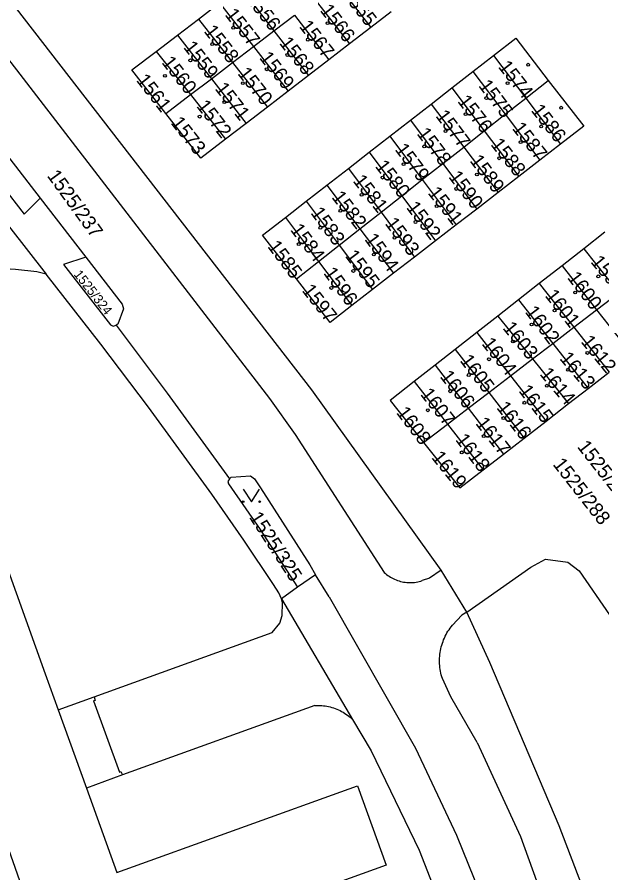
# Model space of a CAD drawing. Extents: x -869103 to -863415, y -1015889 to -1012477.
# Drawn here: x -865518.7 to -865448, y -1014864.3 to -1014760.8 of the extents above; entities that cross this region are included whole.
import ezdxf

# ---------------------------------------------------------------- set-up
doc = ezdxf.new("R2010")
doc.units = 0
for name, color, linetype in [('Hranice parcel', 7, 'Continuous'), ('Parcelní čísla', 7, 'Continuous'), ('Vnitřní kresba', 7, 'Continuous'), ('Značky budov', 7, 'Continuous'), ('Značky kultur', 7, 'Continuous')]:
    doc.layers.add(name, color=color, linetype=linetype)

msp = doc.modelspace()

# ---------------------------------------------------------------- linework, layer by layer
at = {"layer": 'Hranice parcel'}
for p, q in [((-865480.04, -1014756.71), (-865475.88, -1014762.09)), ((-865491.68, -1014757.21), (-865487.61, -1014762.49)), ((-865496.73, -1014761.06), (-865494.19, -1014759.12)), ((-865494.19, -1014759.12), (-865490.1, -1014764.39)), ((-865482.63, -1014758.69), (-865478.46, -1014764.07)), ((-865473.42, -1014760.2), (-865475.88, -1014762.09)), ((-865499.28, -1014763), (-865496.73, -1014761.06)), ((-865496.73, -1014761.06), (-865492.62, -1014766.32)), ((-865487.61, -1014762.49), (-865485.13, -1014760.6)), ((-865485.13, -1014760.6), (-865480.96, -1014765.98)), ((-865475.88, -1014762.09), (-865478.46, -1014764.07)), ((-865531.62, -1014762.38), (-865515.88, -1014782.72)), ((-865501.86, -1014764.97), (-865499.28, -1014763)), ((-865499.28, -1014763), (-865495.18, -1014768.28)), ((-865490.1, -1014764.39), (-865487.61, -1014762.49)), ((-865487.61, -1014762.49), (-865483.45, -1014767.9)), ((-865492.62, -1014766.32), (-865490.1, -1014764.39)), ((-865490.1, -1014764.39), (-865485.91, -1014769.79)), ((-865478.46, -1014764.07), (-865480.96, -1014765.98)), ((-865501.86, -1014764.97), (-865497.7, -1014770.21)), ((-865495.18, -1014768.28), (-865492.62, -1014766.32)), ((-865492.62, -1014766.32), (-865488.41, -1014771.71)), ((-865480.96, -1014765.98), (-865483.45, -1014767.9)), ((-865463.55, -1014767.41), (-865461.06, -1014765.48)), ((-865461.06, -1014765.48), (-865457.17, -1014770.64)), ((-865466.11, -1014769.4), (-865463.55, -1014767.41)), ((-865463.55, -1014767.41), (-865459.64, -1014772.58)), ((-865497.7, -1014770.21), (-865495.18, -1014768.28)), ((-865495.18, -1014768.28), (-865490.99, -1014773.69)), ((-865483.45, -1014767.9), (-865485.91, -1014769.79)), ((-865457.17, -1014770.64), (-865454.44, -1014768.49)), ((-865468.59, -1014771.34), (-865466.11, -1014769.4)), ((-865466.11, -1014769.4), (-865462.18, -1014774.58)), ((-865500.68, -1014772.49), (-865497.7, -1014770.21)), ((-865497.7, -1014770.21), (-865493.45, -1014775.58)), ((-865485.91, -1014769.79), (-865488.41, -1014771.71)), ((-865471.12, -1014773.3), (-865468.59, -1014771.34)), ((-865468.59, -1014771.34), (-865464.67, -1014776.55)), ((-865459.64, -1014772.58), (-865457.17, -1014770.64)), ((-865457.17, -1014770.64), (-865452.96, -1014776.21)), ((-865488.41, -1014771.71), (-865490.99, -1014773.69)), ((-865462.18, -1014774.58), (-865459.64, -1014772.58)), ((-865459.64, -1014772.58), (-865455.45, -1014778.14)), ((-865490.99, -1014773.69), (-865493.45, -1014775.58)), ((-865473.6, -1014775.23), (-865471.12, -1014773.3)), ((-865471.12, -1014773.3), (-865467.2, -1014778.54)), ((-865464.67, -1014776.55), (-865462.18, -1014774.58)), ((-865462.18, -1014774.58), (-865457.99, -1014780.1)), ((-865476.09, -1014777.17), (-865473.6, -1014775.23)), ((-865473.6, -1014775.23), (-865469.67, -1014780.49)), ((-865467.2, -1014778.54), (-865464.67, -1014776.55)), ((-865464.67, -1014776.55), (-865460.52, -1014782.06)), ((-865452.96, -1014776.21), (-865455.45, -1014778.14)), ((-865478.61, -1014779.13), (-865476.09, -1014777.17)), ((-865476.09, -1014777.17), (-865472.15, -1014782.44)), ((-865469.67, -1014780.49), (-865467.2, -1014778.54)), ((-865467.2, -1014778.54), (-865463.09, -1014784.04)), ((-865455.45, -1014778.14), (-865457.99, -1014780.1)), ((-865481.21, -1014781.16), (-865478.61, -1014779.13)), ((-865478.61, -1014779.13), (-865474.66, -1014784.42)), ((-865472.15, -1014782.44), (-865469.67, -1014780.49)), ((-865469.67, -1014780.49), (-865465.58, -1014785.97)), ((-865457.99, -1014780.1), (-865460.52, -1014782.06)), ((-865483.7, -1014783.09), (-865481.21, -1014781.16)), ((-865481.21, -1014781.16), (-865477.21, -1014786.43)), ((-865515.88, -1014782.72), (-865510.37, -1014789.85)), ((-865474.66, -1014784.42), (-865472.15, -1014782.44)), ((-865472.15, -1014782.44), (-865468.08, -1014787.9)), ((-865460.52, -1014782.06), (-865463.09, -1014784.04)), ((-865486.22, -1014785.05), (-865483.7, -1014783.09)), ((-865483.7, -1014783.09), (-865479.71, -1014788.4)), ((-865463.09, -1014784.04), (-865465.58, -1014785.97)), ((-865486.22, -1014785.05), (-865482.22, -1014790.38)), ((-865477.21, -1014786.43), (-865474.66, -1014784.42)), ((-865474.66, -1014784.42), (-865470.61, -1014789.86)), ((-865519.71, -1014786.07), (-865515.15, -1014791.91)), ((-865465.58, -1014785.97), (-865468.08, -1014787.9)), ((-865479.71, -1014788.4), (-865477.21, -1014786.43)), ((-865477.21, -1014786.43), (-865473.14, -1014791.81)), ((-865447.6, -1014786.85), (-865450.15, -1014788.85)), ((-865468.08, -1014787.9), (-865470.61, -1014789.86)), ((-865482.22, -1014790.38), (-865479.71, -1014788.4)), ((-865479.71, -1014788.4), (-865475.68, -1014793.77)), ((-865450.15, -1014788.85), (-865452.78, -1014790.91)), ((-865450.15, -1014788.85), (-865445.92, -1014794.16)), ((-865470.61, -1014789.86), (-865473.14, -1014791.81)), ((-865484.89, -1014792.49), (-865482.22, -1014790.38)), ((-865482.22, -1014790.38), (-865478.21, -1014795.73)), ((-865452.78, -1014790.91), (-865455.53, -1014793.07)), ((-865452.78, -1014790.91), (-865448.61, -1014796.23)), ((-865473.14, -1014791.81), (-865475.68, -1014793.77)), ((-865455.53, -1014793.07), (-865458.04, -1014795.03)), ((-865455.53, -1014793.07), (-865451.37, -1014798.35)), ((-865475.68, -1014793.77), (-865478.21, -1014795.73)), ((-865448.61, -1014796.23), (-865445.92, -1014794.16)), ((-865458.04, -1014795.03), (-865460.55, -1014797)), ((-865458.04, -1014795.03), (-865453.9, -1014800.29)), ((-865451.37, -1014798.35), (-865448.61, -1014796.23)), ((-865448.61, -1014796.23), (-865444.35, -1014801.67)), ((-865460.55, -1014797), (-865463.06, -1014798.97)), ((-865460.55, -1014797), (-865456.35, -1014802.18)), ((-865453.9, -1014800.29), (-865451.37, -1014798.35)), ((-865451.37, -1014798.35), (-865447.08, -1014803.78)), ((-865463.06, -1014798.97), (-865465.69, -1014801.03)), ((-865463.06, -1014798.97), (-865458.99, -1014804.2)), ((-865456.35, -1014802.18), (-865453.9, -1014800.29)), ((-865453.9, -1014800.29), (-865449.61, -1014805.74)), ((-865465.69, -1014801.03), (-865468.13, -1014802.94)), ((-865465.69, -1014801.03), (-865461.64, -1014806.24)), ((-865458.99, -1014804.2), (-865456.35, -1014802.18)), ((-865456.35, -1014802.18), (-865451.98, -1014807.58)), ((-865468.13, -1014802.94), (-865470.64, -1014804.91)), ((-865468.13, -1014802.94), (-865464.12, -1014808.14)), ((-865461.64, -1014806.24), (-865458.99, -1014804.2)), ((-865458.99, -1014804.2), (-865454.71, -1014809.69)), ((-865449.61, -1014805.74), (-865447.08, -1014803.78)), ((-865470.64, -1014804.91), (-865466.61, -1014810.06)), ((-865451.98, -1014807.58), (-865449.61, -1014805.74)), ((-865464.12, -1014808.14), (-865461.64, -1014806.24)), ((-865461.64, -1014806.24), (-865457.36, -1014811.75)), ((-865454.71, -1014809.69), (-865451.98, -1014807.58)), ((-865466.61, -1014810.06), (-865464.12, -1014808.14)), ((-865464.12, -1014808.14), (-865459.85, -1014813.68)), ((-865457.36, -1014811.75), (-865454.71, -1014809.69)), ((-865469.52, -1014812.29), (-865466.61, -1014810.06)), ((-865466.61, -1014810.06), (-865462.3, -1014815.57)), ((-865459.85, -1014813.68), (-865457.36, -1014811.75)), ((-865462.3, -1014815.57), (-865459.85, -1014813.68)), ((-865484.76, -1014829.77), (-865486.69, -1014831.2)), ((-865486.69, -1014831.2), (-865478.1, -1014845.8))]:
    msp.add_line(p, q, dxfattribs=at)
for points in [[(-865464.28, -1014832.82), (-865467.39, -1014827.72), (-865483.04, -1014805.9), (-865526.11, -1014750.26), (-865530.18, -1014744.55), (-865553.37, -1014710.54), (-865556.94, -1014704.01), (-865567.03, -1014682.43), (-865587.96, -1014623.42), (-865588.14, -1014621.89), (-865588.71, -1014619.94)], [(-865531.62, -1014762.38), (-865533.49, -1014763.77), (-865533.67, -1014764.07), (-865533.59, -1014764.36), (-865517.81, -1014784.68), (-865515.88, -1014782.72)], [(-865461.06, -1014765.48), (-865458.38, -1014763.39), (-865454.44, -1014768.49)], [(-865500.68, -1014772.49), (-865504.8, -1014767.22), (-865501.86, -1014764.97)], [(-865454.44, -1014768.49), (-865450.15, -1014774.04), (-865452.96, -1014776.21)], [(-865493.45, -1014775.58), (-865496.46, -1014777.89), (-865500.68, -1014772.49)], [(-865484.89, -1014792.49), (-865488.98, -1014787.2), (-865486.22, -1014785.05)], [(-865510.37, -1014789.85), (-865513.07, -1014790.74), (-865507.36, -1014798.05), (-865507.05, -1014798.23), (-865506.7, -1014798.1)], [(-865510.37, -1014789.85), (-865505.98, -1014795.54), (-865505.8, -1014796.11), (-865506.5, -1014797.95), (-865506.7, -1014798.1)], [(-865515.15, -1014791.91), (-865516.29, -1014791.62), (-865518.88, -1014791.36), (-865520.89, -1014791.24), (-865521.83, -1014791.28), (-865522.85, -1014791.43), (-865523.83, -1014791.68), (-865526.6, -1014792.65), (-865526.05, -1014794.22), (-865529.41, -1014795.37), (-865529.93, -1014793.8), (-865531.78, -1014794.44), (-865532.24, -1014794.85), (-865532.31, -1014795.44), (-865530.18, -1014801.36)], [(-865486.69, -1014831.2), (-865487.01, -1014830.46), (-865487.65, -1014829.47), (-865491.24, -1014824.09), (-865495.12, -1014818.52), (-865502.79, -1014807.99), (-865508.56, -1014800.37), (-865515.15, -1014791.91)], [(-865478.21, -1014795.73), (-865480.82, -1014797.75), (-865484.89, -1014792.49)], [(-865506.7, -1014798.1), (-865500.52, -1014806.32), (-865492.99, -1014816.67)], [(-865530.18, -1014801.36), (-865529.34, -1014801.06), (-865515.29, -1014840.28)], [(-865464.28, -1014832.82), (-865456.53, -1014827.36), (-865454.77, -1014826.39), (-865452.08, -1014826.76), (-865450.71, -1014827.81), (-865447.04, -1014833.12), (-865408.09, -1014804.08)], [(-865470.64, -1014804.91), (-865473.57, -1014807.2), (-865469.52, -1014812.29)], [(-865469.52, -1014812.29), (-865465.15, -1014817.78), (-865462.3, -1014815.57)], [(-865492.99, -1014816.67), (-865493.19, -1014816.98), (-865493.1, -1014817.3), (-865489.28, -1014822.81), (-865484.76, -1014829.77)], [(-865492.99, -1014816.67), (-865492.78, -1014816.49), (-865490.46, -1014816.32), (-865489.98, -1014816.67), (-865489.25, -1014817.75), (-865483.29, -1014827.06), (-865482.59, -1014828.27), (-865484.76, -1014829.77)], [(-865422.4, -1014904.51), (-865430.92, -1014896.48), (-865442.29, -1014885.31), (-865443.81, -1014883.35), (-865444.89, -1014881.1), (-865447.96, -1014872.15), (-865453.13, -1014858.64), (-865461.49, -1014838.91), (-865464.28, -1014832.82)], [(-865515.29, -1014840.28), (-865513.72, -1014844.61), (-865509.35, -1014843.03), (-865509.24, -1014843.48), (-865509.41, -1014843.54), (-865506.3, -1014852.14), (-865506.13, -1014852.08), (-865505.92, -1014852.46), (-865510.29, -1014854.08), (-865506.59, -1014864.31), (-865477.52, -1014853.8), (-865474.05, -1014863.39)], [(-865478.1, -1014845.8), (-865475.86, -1014849.57), (-865470.04, -1014861.59), (-865464.05, -1014876.99), (-865461.59, -1014885.69), (-865461.32, -1014891.22), (-865461.72, -1014898.44), (-865462.64, -1014902.5), (-865463.08, -1014903.98), (-865464.58, -1014905.09)], [(-865474.05, -1014863.39), (-865507.96, -1014875.66), (-865507.81, -1014876.07), (-865508.11, -1014876.18), (-865501.26, -1014895.54), (-865509.71, -1014898.53), (-865513.97, -1014887.2), (-865514.93, -1014887.56), (-865516.3, -1014883.92), (-865515.34, -1014883.56), (-865516.94, -1014879.31), (-865517.13, -1014879.38), (-865517.29, -1014878.96), (-865513.98, -1014877.72), (-865522.44, -1014853.69), (-865542.5, -1014861.08)]]:
    msp.add_lwpolyline(points, dxfattribs=at)
at = {"layer": 'Vnitřní kresba'}
for p, q in [((-865525.91, -1014757.9), (-865488.14, -1014806.98)), ((-865488.14, -1014806.98), (-865485.06, -1014811.31)), ((-865485.06, -1014811.31), (-865474.28, -1014828)), ((-865480.93, -1014830.94), (-865482.59, -1014828.27)), ((-865467.39, -1014827.72), (-865468.79, -1014828.69)), ((-865468.79, -1014828.69), (-865469.68, -1014828.99)), ((-865480.93, -1014830.94), (-865470.5, -1014849.27)), ((-865464.9, -1014833.15), (-865466.03, -1014834.38)), ((-865464.28, -1014832.82), (-865464.9, -1014833.15)), ((-865509.35, -1014843.03), (-865487.83, -1014835.26)), ((-865466.22, -1014843.05), (-865467.25, -1014840.84)), ((-865463.05, -1014848.55), (-865466.22, -1014843.05)), ((-865482.67, -1014844.11), (-865505.92, -1014852.46)), ((-865513.72, -1014844.61), (-865510.29, -1014854.08)), ((-865470.5, -1014849.27), (-865465.52, -1014859.77)), ((-865463.05, -1014848.55), (-865457.79, -1014859.94)), ((-865465.52, -1014859.77), (-865458.31, -1014877.72)), ((-865457.79, -1014859.94), (-865449.33, -1014883.32))]:
    msp.add_line(p, q, dxfattribs=at)
for points in [[(-865474.28, -1014828), (-865474.14, -1014828.13), (-865473.99, -1014828.25), (-865473.84, -1014828.36), (-865473.68, -1014828.47), (-865473.52, -1014828.57), (-865473.36, -1014828.66), (-865473.19, -1014828.75), (-865473.02, -1014828.83), (-865472.84, -1014828.91), (-865472.66, -1014828.97), (-865472.48, -1014829.03), (-865472.3, -1014829.08), (-865472.12, -1014829.13), (-865471.93, -1014829.16), (-865471.74, -1014829.19), (-865471.55, -1014829.21), (-865471.36, -1014829.22), (-865471.17, -1014829.23), (-865470.98, -1014829.23), (-865470.79, -1014829.22), (-865470.6, -1014829.2), (-865470.42, -1014829.17), (-865470.23, -1014829.14), (-865470.05, -1014829.1), (-865469.86, -1014829.05), (-865469.68, -1014828.99)], [(-865487.83, -1014835.26), (-865486.91, -1014834.13), (-865486.63, -1014833.19), (-865486.56, -1014831.69), (-865486.69, -1014831.2)], [(-865467.25, -1014840.84), (-865467.32, -1014840.62), (-865467.38, -1014840.4), (-865467.43, -1014840.18), (-865467.48, -1014839.96), (-865467.52, -1014839.73), (-865467.55, -1014839.5), (-865467.57, -1014839.27), (-865467.59, -1014839.05), (-865467.6, -1014838.82), (-865467.6, -1014838.59), (-865467.59, -1014838.36), (-865467.57, -1014838.13), (-865467.55, -1014837.9), (-865467.52, -1014837.68), (-865467.48, -1014837.45), (-865467.44, -1014837.23), (-865467.38, -1014837.01), (-865467.32, -1014836.78), (-865467.25, -1014836.57), (-865467.17, -1014836.35), (-865467.09, -1014836.14), (-865467, -1014835.93), (-865466.9, -1014835.72), (-865466.8, -1014835.52), (-865466.69, -1014835.32), (-865466.57, -1014835.12), (-865466.44, -1014834.93), (-865466.31, -1014834.74), (-865466.17, -1014834.56), (-865466.03, -1014834.38)], [(-865482.67, -1014844.11), (-865482.46, -1014844.1), (-865482.25, -1014844.09), (-865482.04, -1014844.1), (-865481.83, -1014844.11), (-865481.62, -1014844.13), (-865481.42, -1014844.15), (-865481.21, -1014844.19), (-865481.01, -1014844.22), (-865480.8, -1014844.27), (-865480.6, -1014844.33), (-865480.4, -1014844.39), (-865480.2, -1014844.46), (-865480.01, -1014844.54), (-865479.81, -1014844.62), (-865479.62, -1014844.71), (-865479.44, -1014844.8), (-865479.26, -1014844.91), (-865479.08, -1014845.02), (-865478.9, -1014845.13), (-865478.73, -1014845.25), (-865478.57, -1014845.38), (-865478.41, -1014845.52), (-865478.25, -1014845.66), (-865478.1, -1014845.8)]]:
    msp.add_lwpolyline(points, dxfattribs=at)
at = {"layer": 'Značky budov'}
for centre in [(-865492.53, -1014762.11), (-865481.12, -1014761.56), (-865483.51, -1014763.56), (-865495.08, -1014764.09), (-865485.98, -1014765.41), (-865497.72, -1014766.07), (-865456.87, -1014766.59), (-865488.48, -1014767.14), (-865500.79, -1014767.93), (-865491.37, -1014768.82), (-865459.36, -1014768.82), (-865461.93, -1014770.62), (-865493.6, -1014771.11), (-865452.88, -1014771.79), (-865496.59, -1014772.86), (-865464.44, -1014772.57), (-865466.87, -1014774.61), (-865455.3, -1014774.05), (-865457.79, -1014775.96), (-865469.44, -1014776.47), (-865460.38, -1014777.9), (-865471.93, -1014778.62), (-865463.07, -1014779.87), (-865474.47, -1014780.24), (-865465.58, -1014781.61), (-865477.01, -1014782.33), (-865479.58, -1014784.25), (-865467.93, -1014783.7), (-865481.99, -1014786.3), (-865470.5, -1014785.61), (-865484.61, -1014788.28), (-865473.04, -1014787.53), (-865475.53, -1014789.53), (-865478.01, -1014791.53), (-865448.39, -1014792.19), (-865480.67, -1014793.59), (-865451.19, -1014794.14), (-865453.68, -1014796.31), (-865456.46, -1014798.01), (-865458.72, -1014800.06), (-865449.71, -1014801.45), (-865461.61, -1014802.21), (-865452.05, -1014803.48), (-865464.06, -1014804.12), (-865454.62, -1014805.42), (-865466.29, -1014806.09), (-865457.33, -1014807.47), (-865469.01, -1014808.38), (-865459.87, -1014809.33), (-865462.25, -1014811.5), (-865464.9, -1014813.48)]:
    msp.add_circle(centre, 0.175, dxfattribs=at)
at = {"layer": 'Značky kultur'}
msp.add_lwpolyline([(-865491.34, -1014817.94), (-865490.34, -1014819.44), (-865489.34, -1014817.94)], dxfattribs=at)
for centre in [(-865491.34, -1014819.44), (-865489.34, -1014819.44)]:
    msp.add_circle(centre, 0.1, dxfattribs=at)

# ---------------------------------------------------------------- texts
at = {"layer": 'Parcelní čísla'}
for s, height, rotation, p in [('1556', 1.7, 308, (-865491.1, -1014758.65)), ('1565', 1.7, 308, (-865479.48, -1014758.07)), ('1557', 1.7, 308, (-865493.62, -1014760.55)), ('1566', 1.7, 308, (-865482.11, -1014760.04)), ('1567', 1.7, 308, (-865484.63, -1014761.98)), ('1558', 1.7, 308, (-865496.15, -1014762.56)), ('1568', 1.7, 308, (-865487.04, -1014763.99)), ('1559', 1.7, 308, (-865498.63, -1014764.5)), ('1569', 1.7, 308, (-865489.45, -1014765.77)), ('1560', 1.7, 308, (-865501.26, -1014766.33)), ('1574', 1.7, 308, (-865460.57, -1014766.86)), ('1570', 1.7, 308, (-865492.08, -1014767.67)), ('1561', 1.7, 308, (-865504.33, -1014768.49)), ('1575', 1.7, 307, (-865462.95, -1014769.14)), ('1571', 1.7, 308, (-865494.82, -1014769.5)), ('1576', 1.7, 308, (-865465.49, -1014771.03)), ('1572', 1.7, 308, (-865497.05, -1014771.62)), ('1586', 1.7, 308, (-865456.59, -1014772.14)), ('1577', 1.7, 307, (-865468.13, -1014772.8)), ('1573', 1.7, 308, (-865500.16, -1014773.64)), ('1587', 1.7, 308, (-865458.88, -1014774.31)), ('1578', 1.7, 307, (-865470.41, -1014774.94)), ('1588', 1.7, 308, (-865461.48, -1014776.25)), ('1579', 1.7, 307, (-865473.06, -1014776.85)), ('1589', 1.7, 307, (-865464, -1014778.22)), ('1580', 1.7, 308, (-865475.45, -1014778.89)), ('1525/237', 1.7, 306, (-865515.11, -1014780.03)), ('1590', 1.7, 307, (-865466.57, -1014780.16)), ('1581', 1.7, 308, (-865478.14, -1014780.66)), ('1582', 1.7, 308, (-865480.71, -1014782.63)), ('1591', 1.7, 308, (-865469.08, -1014782.11)), ('1583', 1.7, 306, (-865483.24, -1014784.52)), ('1592', 1.7, 307, (-865471.68, -1014783.87)), ('1584', 1.7, 307, (-865485.71, -1014786.56)), ('1593', 1.7, 307, (-865474.26, -1014785.81)), ('1594', 1.7, 306, (-865476.72, -1014787.71)), ('1585', 1.7, 307, (-865488.46, -1014788.59)), ('1595', 1.7, 307, (-865479.08, -1014789.73)), ('1599', 1.7, 309, (-865449.39, -1014790.46)), ('1596', 1.7, 306, (-865481.69, -1014791.8)), ('1525/324', 1.139, 308, (-865511.88, -1014791.96)), ('1600', 1.7, 307, (-865452.21, -1014792.36)), ('1597', 1.7, 308, (-865484.3, -1014793.91)), ('1601', 1.7, 308, (-865454.91, -1014794.54)), ('1602', 1.7, 307, (-865457.32, -1014796.5)), ('1603', 1.7, 309, (-865460.03, -1014798.46)), ('1612', 1.7, 309, (-865450.57, -1014800.11)), ('1604', 1.7, 308, (-865462.56, -1014800.36)), ('1613', 1.7, 310, (-865453.15, -1014802.15)), ('1605', 1.7, 307, (-865465.2, -1014802.38)), ('1606', 1.7, 308, (-865467.61, -1014804.33)), ('1614', 1.7, 310, (-865455.55, -1014804.04)), ('1607', 1.7, 308, (-865469.98, -1014806.47)), ('1615', 1.7, 307, (-865458.09, -1014806.05)), ('1616', 1.7, 308, (-865460.77, -1014808.09)), ('1608', 1.7, 307, (-865472.88, -1014808.69)), ('1617', 1.7, 308, (-865463.31, -1014809.99)), ('1618', 1.7, 307, (-865465.74, -1014811.96)), ('1525/289', 1.7, 308, (-865451.02, -1014812.81)), ('1619', 1.7, 309, (-865468.64, -1014814.12)), ('1525/288', 1.7, 308, (-865453.97, -1014814.94)), ('1525/325', 1.7, 303, (-865490.67, -1014821.31))]:
    msp.add_text(s, height=height, rotation=rotation, dxfattribs=at).set_placement(p)

doc.saveas('drawing.dxf')
